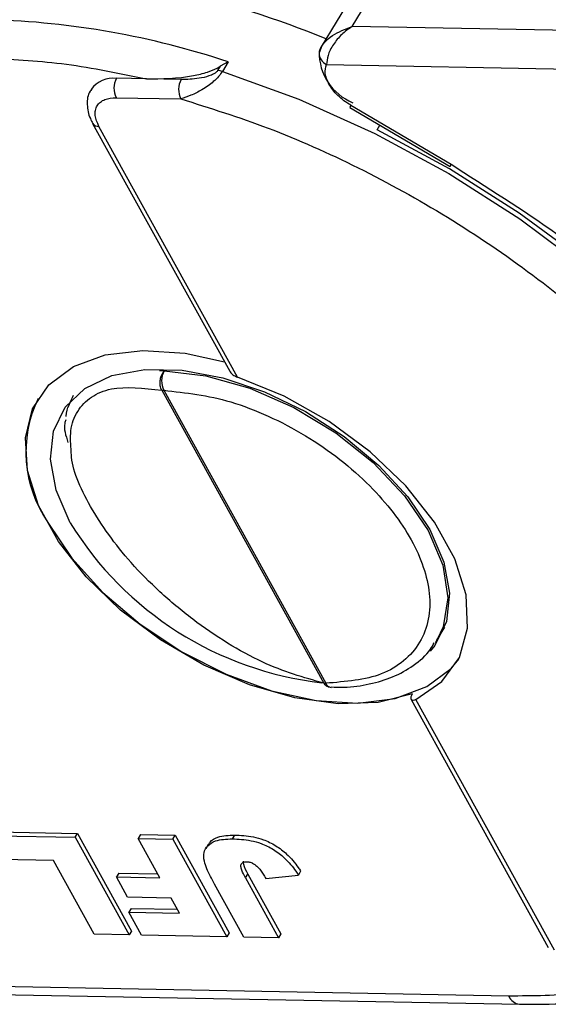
# Model space of a CAD drawing. Header units: millimetres. Extents: x 8853 to 11418, y 45 to 1005.
# Tile 269 of 278: x 11134 to 11149, y 675 to 704. Entities that reach past the tile are written whole.
import ezdxf

# ---------------------------------------------------------------- set-up
doc = ezdxf.new("R2010")
doc.units = ezdxf.units.MM

msp = doc.modelspace()

# ---------------------------------------------------------------- linework, layer by layer
at = {"color": 7, "linetype": 'Continuous', "lineweight": 25}
for p, q in [((11143.639, 704.108), (11144.515, 705.563)), ((11143.777, 705.245), (11142.731, 703.51)), ((11169.64, 703.624), (11143.639, 704.108)), ((11142.748, 703.537), (11142.669, 703.339)), ((11140.009, 703.072), (11139.778, 702.943)), ((11140.009, 703.072), (11139.84, 702.792)), ((11139.778, 702.943), (11139.701, 702.817)), ((11142.887, 702.991), (11169.619, 702.492)), ((11137.616, 702.573), (11136.743, 702.589)), ((11138.633, 702.554), (11137.616, 702.573)), ((11136.732, 702.023), (11138.622, 701.988)), ((11143.563, 701.734), (11146.5, 700.01)), ((11143.597, 701.799), (11146.534, 700.076)), ((11136.045, 701.27), (11140.054, 694.016)), ((11140.283, 693.845), (11136.227, 701.184)), ((11144.368, 701.084), (11144.447, 701.215)), ((11146.5, 700.01), (11146.501, 700.011)), ((11146.534, 700.076), (11146.902, 699.83)), ((11137.996, 694.038), (11138.136, 694.026)), ((11138.066, 693.466), (11142.806, 684.89)), ((11138.123, 693.46), (11142.863, 684.885)), ((11146.113, 686.149), (11146.343, 686.532)), ((11146.113, 686.149), (11146.062, 686.07)), ((11145.363, 684.411), (11149.372, 677.158)), ((11149.554, 677.071), (11145.497, 684.41)), ((11132.943, 680.429), (11135.53, 680.381)), ((11133.01, 680.541), (11135.597, 680.493)), ((11135.53, 680.381), (11135.597, 680.493)), ((11135.53, 680.381), (11137.11, 677.523)), ((11135.597, 680.493), (11137.177, 677.635)), ((11137.443, 680.459), (11137.376, 680.347)), ((11137.376, 680.347), (11138.394, 680.328)), ((11138.012, 679.196), (11137.376, 680.347)), ((11137.443, 680.459), (11138.461, 680.44)), ((11138.394, 680.328), (11138.461, 680.44)), ((11138.394, 680.328), (11139.974, 677.469)), ((11138.461, 680.44), (11140.041, 677.581)), ((11140.196, 680.444), (11140.129, 680.332)), ((11139.421, 680.164), (11139.354, 680.052)), ((11134.902, 679.695), (11133.333, 679.724)), ((11136.092, 677.542), (11134.902, 679.695)), ((11136.807, 679.332), (11136.74, 679.22)), ((11137.068, 678.626), (11136.74, 679.22)), ((11136.74, 679.22), (11138.012, 679.196)), ((11136.807, 679.332), (11137.949, 679.31)), ((11140.513, 679.191), (11140.581, 679.303)), ((11140.513, 679.191), (11141.48, 677.441)), ((11140.581, 679.303), (11141.548, 677.553)), ((11141.11, 679.175), (11142.062, 679.275)), ((11142.129, 679.387), (11142.062, 679.275)), ((11140.463, 677.46), (11139.608, 679.007)), ((11138.34, 678.602), (11137.068, 678.626)), ((11138.586, 678.157), (11138.34, 678.602)), ((11137.17, 678.296), (11137.102, 678.184)), ((11137.17, 678.296), (11138.523, 678.271)), ((11137.472, 677.516), (11137.102, 678.184)), ((11137.102, 678.184), (11138.586, 678.157)), ((11137.11, 677.523), (11136.092, 677.542)), ((11137.177, 677.635), (11137.11, 677.523)), ((11139.974, 677.469), (11137.472, 677.516)), ((11140.041, 677.581), (11139.974, 677.469)), ((11141.48, 677.441), (11140.463, 677.46)), ((11141.548, 677.553), (11141.48, 677.441)), ((11148.215, 675.731), (11121.483, 676.23)), ((11122.115, 675.983), (11148.537, 675.491))]:
    msp.add_line(p, q, dxfattribs=at)
at = {"color": 7, "linetype": 'Continuous', "lineweight": 25, "flags": 128}
for points in [[(11139.84, 702.792), (11142.078, 701.976), (11144.297, 700.974), (11146.462, 699.8), (11148.541, 698.473), (11150.503, 697.014), (11152.316, 695.443), (11153.954, 693.785), (11155.392, 692.066), (11156.608, 690.311), (11157.583, 688.547), (11158.302, 686.801), (11158.755, 685.1), (11158.934, 683.469), (11158.837, 681.934), (11158.466, 680.518), (11157.93, 679.41)], [(11158.247, 687.257), (11157.496, 688.969), (11156.503, 690.694), (11155.282, 692.407), (11153.852, 694.082), (11152.232, 695.696), (11150.447, 697.224), (11148.522, 698.645), (11146.486, 699.938), (11144.368, 701.084)], [(11145.405, 684.577), (11144.395, 684.327), (11143.229, 684.288), (11141.957, 684.463), (11140.629, 684.844), (11139.301, 685.415), (11138.029, 686.153), (11136.864, 687.027), (11135.854, 688.002), (11135.042, 689.036), (11134.461, 690.088), (11134.135, 691.113), (11134.077, 692.07), (11134.289, 692.919), (11134.764, 693.624), (11135.481, 694.157), (11136.411, 694.496), (11137.515, 694.627), (11138.748, 694.543), (11139.9, 694.295)], [(11135.391, 689.579), (11134.977, 690.533), (11134.811, 691.442), (11134.9, 692.265), (11135.24, 692.966), (11135.816, 693.515), (11136.604, 693.888), (11137.569, 694.068), (11138.668, 694.047), (11139.853, 693.827), (11141.074, 693.417), (11142.275, 692.835), (11143.406, 692.107), (11144.416, 691.263), (11145.261, 690.342), (11145.905, 689.383), (11146.319, 688.428), (11146.485, 687.519), (11146.396, 686.696), (11146.056, 685.995), (11145.917, 685.825)], [(11138.136, 694.026), (11139.359, 693.884), (11140.646, 693.522), (11141.932, 692.957), (11143.154, 692.219), (11144.249, 691.342), (11145.165, 690.372), (11145.856, 689.355), (11146.286, 688.344), (11146.435, 687.388), (11146.295, 686.534), (11146.113, 686.149)], [(11145.497, 684.41), (11146.261, 684.933), (11146.773, 685.639), (11147.012, 686.499), (11146.966, 687.475), (11146.638, 688.525), (11146.043, 689.602), (11145.205, 690.661), (11144.162, 691.656), (11142.958, 692.542), (11141.646, 693.283), (11140.283, 693.845)], [(11134.738, 689.591), (11135.434, 688.547), (11136.344, 687.541), (11137.431, 686.615), (11138.649, 685.806), (11139.949, 685.148), (11141.277, 684.667), (11142.58, 684.383), (11143.803, 684.308), (11144.898, 684.444), (11145.818, 684.787), (11146.527, 685.322), (11146.751, 685.593)], [(11143.018, 684.765), (11143.025, 684.764), (11143.026, 684.764)]]:
    msp.add_lwpolyline(points, dxfattribs=at)
at = {"color": 7, "linetype": 'Continuous', "lineweight": 25}
for centre, radius, start, end in [((11132.979, 679.996), 25.724, 67.3844, 87.9233), ((11132.309, 679.893), 24.424, 71.6252, 88.2192), ((11142.941, 703.326), 0.272, 149.1346, 176.8794), ((11144.239, 703.33), 1.567, 178.4664, 248.0481), ((11143.063, 703.343), 0.394, 180.3662, 243.5332), ((11139.686, 702.328), 0.488, 71.6252, 88.2192), ((11136.641, 701.809), 0.786, 82.5841, 144.469), ((11137.283, 702.296), 0.615, 151.5352, 206.3243), ((11139.173, 702.261), 0.615, 151.5352, 206.3243), ((11143.912, 701.594), 0.376, 146.9673, 158.192), ((11136.211, 701.385), 0.202, 215.3072, 274.4953), ((11146.85, 699.871), 0.376, 146.9673, 158.192), ((11138.679, 693.731), 0.618, 151.4902, 205.9587), ((11138.128, 693.786), 0.326, 259.0396, 269.1758), ((11137.715, 691.655), 3.623, 154.4435, 214.7282), ((11143.881, 694.811), 9.973, 211.6419, 263.4605), ((11142.868, 685.21), 0.326, 259.0396, 269.1758), ((11143.051, 684.968), 0.206, 203.9248, 260.772), ((11148.585, 675.891), 0.403, 203.3478, 262.7917)]:
    msp.add_arc(centre, radius, start, end, dxfattribs=at)
for points, knots in [([(11142.707, 703.465), (11142.743, 703.523), (11142.822, 703.651), (11143.114, 703.905), (11143.433, 704.029), (11143.639, 704.108)], [0, 0, 0, 0, 0.227067, 0.501595, 1, 1, 1, 1]), ([(11143.639, 704.108), (11143.532, 704.033), (11143.319, 703.884), (11143.073, 703.582), (11142.91, 703.259), (11142.894, 703.077), (11142.887, 702.991)], [0, 0, 0, 0, 0.251519, 0.501784, 0.765632, 1, 1, 1, 1]), ([(11137.616, 702.573), (11138.065, 702.575), (11138.64, 702.578), (11139.359, 702.75), (11139.629, 702.852), (11139.746, 702.924), (11139.778, 702.943)], [0, 0, 0, 0, 0.650763, 0.832826, 0.955517, 1, 1, 1, 1]), ([(11139.84, 702.792), (11139.806, 702.743), (11139.735, 702.641), (11139.581, 702.495), (11139.414, 702.364), (11139.191, 702.22), (11138.915, 702.08), (11138.72, 702.019), (11138.622, 701.988)], [0, 0, 0, 0, 0.119802, 0.251168, 0.367952, 0.501326, 0.749781, 1, 1, 1, 1]), ([(11139.701, 702.817), (11139.696, 702.808), (11139.684, 702.791), (11139.648, 702.756), (11139.57, 702.705), (11139.399, 702.635), (11139.066, 702.562), (11138.806, 702.557), (11138.633, 702.554)], [0, 0, 0, 0, 0.0289197, 0.0588409, 0.1265215, 0.2522718, 0.5028113, 1, 1, 1, 1]), ([(11136.009, 702.259), (11135.996, 702.243), (11135.897, 702.126), (11135.869, 701.812), (11135.923, 701.493), (11136.026, 701.317), (11136.053, 701.272)], [0, 0, 0, 0, 0.059964, 0.452251, 0.857198, 1, 1, 1, 1]), ([(11143.597, 701.799), (11143.529, 701.842), (11143.392, 701.929), (11143.214, 702.084), (11143.061, 702.25), (11142.989, 702.366), (11142.954, 702.423)], [0, 0, 0, 0, 0.250113, 0.500005, 0.750113, 1, 1, 1, 1]), ([(11136.227, 701.184), (11136.18, 701.291), (11136.108, 701.458), (11136.12, 701.655), (11136.171, 701.789), (11136.266, 701.897), (11136.435, 702), (11136.615, 702.014), (11136.732, 702.023)], [0, 0, 0, 0, 0.239443, 0.369607, 0.5, 0.630164, 0.760557, 1, 1, 1, 1]), ([(11138.622, 701.988), (11139.474, 701.721), (11141.208, 701.176), (11143.842, 700), (11146.455, 698.557), (11148.954, 696.86), (11151.244, 694.974), (11153.237, 692.969), (11154.909, 690.923), (11155.732, 689.553), (11156.136, 688.881)], [0, 0, 0, 0, 0.1198431, 0.2439998, 0.3712085, 0.5, 0.6287915, 0.7560002, 0.8801569, 1, 1, 1, 1]), ([(11146.902, 699.83), (11147.959, 699.16), (11150.221, 697.725), (11153.261, 695.084), (11155.895, 692.158), (11157.815, 689.356), (11158.509, 687.608), (11158.81, 686.849)], [0, 0, 0, 0, 0.190079, 0.407052, 0.624026, 0.836613, 1, 1, 1, 1]), ([(11138.066, 693.466), (11138.049, 693.506), (11138.023, 693.567), (11138.015, 693.668), (11138.02, 693.764), (11138.044, 693.861), (11138.085, 693.956), (11138.118, 694.001), (11138.136, 694.026)], [0, 0, 0, 0, 0.24166, 0.368694, 0.499829, 0.705384, 0.84166, 1, 1, 1, 1]), ([(11140.059, 694.019), (11140.066, 694.003), (11140.09, 693.955), (11140.168, 693.893), (11140.246, 693.861), (11140.283, 693.845)], [0, 0, 0, 0, 0.203309, 0.617373, 1, 1, 1, 1]), ([(11135.42, 691.662), (11135.405, 691.872), (11135.371, 692.326), (11135.578, 692.87), (11135.981, 693.284), (11136.725, 693.61), (11137.537, 693.523), (11138.066, 693.466)], [0, 0, 0, 0, 0.151946, 0.327722, 0.504124, 0.677381, 1, 1, 1, 1]), ([(11135.275, 692.693), (11135.275, 692.695), (11135.272, 692.824), (11135.349, 693.032), (11135.442, 693.222), (11135.488, 693.316)], [0, 0, 0, 0, 0.008649, 0.505604, 1, 1, 1, 1]), ([(11138.123, 693.46), (11138.77, 693.389), (11139.764, 693.278), (11141.195, 692.72), (11142.278, 692.152), (11143.289, 691.455), (11144.426, 690.449), (11145.478, 689.079), (11145.934, 687.721), (11145.897, 686.737), (11145.644, 686.063), (11145.172, 685.524), (11144.335, 685.008), (11143.443, 684.933), (11142.863, 684.885)], [0, 0, 0, 0, 0.119771, 0.184208, 0.25, 0.315792, 0.380229, 0.5, 0.619771, 0.684208, 0.75, 0.815792, 0.880229, 1, 1, 1, 1]), ([(11135.259, 692.595), (11135.247, 692.561), (11135.179, 692.38), (11135.258, 692.135), (11135.322, 691.936)], [0, 0, 0, 0, 0.183496, 1, 1, 1, 1]), ([(11142.806, 684.89), (11142.217, 685.055), (11141.313, 685.309), (11139.981, 686.047), (11138.962, 686.742), (11138.003, 687.545), (11136.908, 688.654), (11135.903, 690.069), (11135.424, 691.188), (11135.421, 691.636), (11135.42, 691.662)], [0, 0, 0, 0, 0.1927103, 0.2962024, 0.401573, 0.5065697, 0.609032, 0.7986659, 0.9882998, 1, 1, 1, 1]), ([(11143.02, 684.777), (11143.145, 684.773), (11143.541, 684.759), (11144.152, 684.852), (11144.843, 685.055), (11145.444, 685.399), (11145.859, 685.742), (11146.001, 686.007), (11146.035, 686.071)], [0, 0, 0, 0, 0.0936334, 0.294496, 0.4992895, 0.7095332, 0.9294591, 1, 1, 1, 1]), ([(11142.956, 684.774), (11142.947, 684.775), (11142.921, 684.779), (11142.865, 684.809), (11142.829, 684.858), (11142.806, 684.89)], [0, 0, 0, 0, 0.144463, 0.439263, 1, 1, 1, 1]), ([(11142.957, 684.778), (11142.978, 684.77), (11143.001, 684.761), (11143.024, 684.765), (11143.026, 684.765)], [0, 0, 0, 0, 0.9158479, 1, 1, 1, 1]), ([(11145.497, 684.41), (11145.469, 684.399), (11145.412, 684.377), (11145.362, 684.397), (11145.351, 684.453), (11145.372, 684.52), (11145.398, 684.564), (11145.405, 684.577)], [0, 0, 0, 0, 0.238951, 0.478398, 0.703727, 0.911587, 1, 1, 1, 1]), ([(11139.608, 679.007), (11139.567, 679.083), (11139.446, 679.309), (11139.302, 679.628), (11139.279, 679.942), (11139.403, 680.145), (11139.664, 680.314), (11139.954, 680.325), (11140.129, 680.332)], [0, 0, 0, 0, 0.11362, 0.335894, 0.475067, 0.614217, 0.767404, 1, 1, 1, 1]), ([(11139.434, 680.157), (11139.448, 680.186), (11139.498, 680.289), (11139.738, 680.422), (11140.024, 680.436), (11140.196, 680.444)], [0, 0, 0, 0, 0.132075, 0.476711, 1, 1, 1, 1]), ([(11140.129, 680.332), (11140.217, 680.329), (11140.483, 680.319), (11140.896, 680.247), (11141.34, 680.031), (11141.704, 679.749), (11141.927, 679.482), (11142.038, 679.311), (11142.062, 679.275)], [0, 0, 0, 0, 0.128183, 0.387536, 0.549691, 0.711944, 0.938522, 1, 1, 1, 1]), ([(11140.196, 680.444), (11140.284, 680.441), (11140.55, 680.431), (11140.964, 680.359), (11141.407, 680.143), (11141.771, 679.861), (11141.994, 679.594), (11142.105, 679.423), (11142.129, 679.387)], [0, 0, 0, 0, 0.128183, 0.387536, 0.549691, 0.711944, 0.938522, 1, 1, 1, 1]), ([(11140.513, 679.191), (11140.473, 679.267), (11140.415, 679.38), (11140.376, 679.516), (11140.383, 679.592), (11140.421, 679.639), (11140.479, 679.661), (11140.526, 679.662), (11140.548, 679.663)], [0, 0, 0, 0, 0.372716, 0.548628, 0.683692, 0.793503, 0.903383, 1, 1, 1, 1]), ([(11140.451, 679.677), (11140.451, 679.648), (11140.454, 679.532), (11140.526, 679.401), (11140.581, 679.303)], [0, 0, 0, 0, 0.252154, 1, 1, 1, 1]), ([(11140.548, 679.663), (11140.568, 679.662), (11140.602, 679.66), (11140.657, 679.649), (11140.695, 679.634), (11140.716, 679.624), (11140.72, 679.622)], [0, 0, 0, 0, 0.364246, 0.622323, 0.945339, 1, 1, 1, 1]), ([(11140.72, 679.622), (11140.766, 679.593), (11140.858, 679.534), (11140.959, 679.417), (11141.039, 679.298), (11141.086, 679.216), (11141.11, 679.175)], [0, 0, 0, 0, 0.2432379, 0.4865679, 0.7421142, 1, 1, 1, 1]), ([(11151.63, 676.067), (11151.197, 675.973), (11150.141, 675.744), (11148.929, 675.736), (11148.215, 675.731)], [0, 0, 0, 0, 0.4107, 1, 1, 1, 1]), ([(11148.534, 675.497), (11148.997, 675.495), (11149.976, 675.492), (11151.378, 675.659), (11152.407, 675.841), (11152.914, 676.013), (11152.997, 676.041)], [0, 0, 0, 0, 0.288695, 0.61123, 0.936164, 1, 1, 1, 1])]:
    msp.add_open_spline(points, degree=3, knots=knots, dxfattribs=at)
for points in [[(11133.047, 703.174), (11133.783, 703.138), (11135.255, 703.067), (11136.829, 702.737), (11137.616, 702.573)], [(11142.954, 702.423), (11142.907, 702.529), (11142.814, 702.739), (11142.863, 702.907), (11142.887, 702.991)]]:
    msp.add_open_spline(points, degree=3, dxfattribs=at)

doc.saveas('drawing.dxf')
